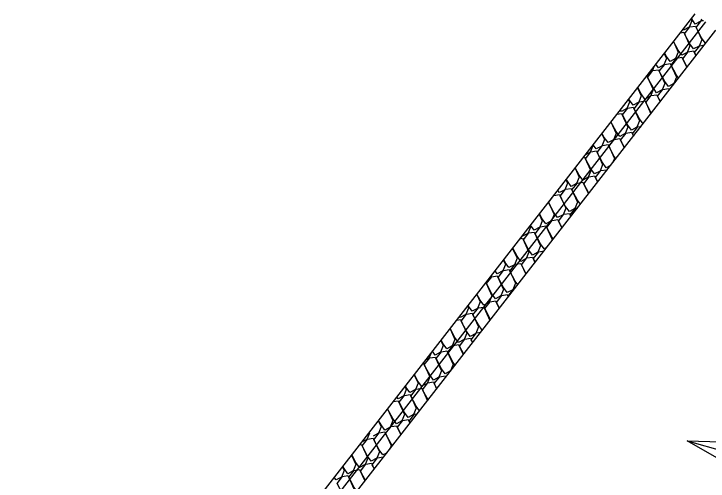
# Model space of a CAD drawing. Extents: x 2384780 to 2405432, y 547869 to 573706.
# Drawn here: x 2402074.9 to 2402180, y 570694.2 to 570764.9 of the extents above; entities that cross this region are included whole.
import ezdxf

# ---------------------------------------------------------------- set-up
doc = ezdxf.new("R2010")
doc.units = 0
for name, color, linetype in [('Old_Level_18', 7, 'Continuous'), ('Old_Level_20', 7, 'Continuous'), ('Old_Level_5', 7, 'Continuous')]:
    doc.layers.add(name, color=color, linetype=linetype)

msp = doc.modelspace()

# ---------------------------------------------------------------- linework, layer by layer
at = {"layer": 'Old_Level_18'}
msp.add_line((2402179.59, 570763.72), (2402076.51, 570631.26), dxfattribs=at)
at = {"layer": 'Old_Level_20'}
for p, q in [((2402074.93, 570632.49), (2402178.02, 570764.95)), ((2402078.09, 570630.03), (2402181.17, 570762.49))]:
    msp.add_line(p, q, dxfattribs=at)
for points in [[(2402177.39, 570764.14), (2402177.51, 570763.88), (2402177.11, 570762.91), (2402176.28, 570762.47)], [(2402178.05, 570763.41), (2402177.5, 570764.18), (2402177.47, 570764.24)], [(2402179.01, 570764.17), (2402178.88, 570763.85), (2402178.05, 570763.41)], [(2402177.79, 570759.63), (2402177.23, 570760.39), (2402176.42, 570761.93), (2402177.23, 570762.98), (2402178.06, 570763.11), (2402179.02, 570761.04), (2402178.62, 570760.07), (2402177.79, 570759.63)], [(2402179.56, 570760.57), (2402179.01, 570761.34), (2402178.19, 570762.87), (2402179.01, 570763.92), (2402179.28, 570763.96)], [(2402175.79, 570762.09), (2402176.29, 570762.17), (2402177.24, 570760.1), (2402176.84, 570759.12), (2402176.01, 570758.68)], [(2402176.28, 570762.47), (2402176.19, 570762.59)], [(2402174.74, 570760.74), (2402175.47, 570759.15), (2402175.07, 570758.18), (2402174.24, 570757.74)], [(2402176.01, 570758.68), (2402175.46, 570759.45), (2402174.76, 570760.76)], [(2402178.17, 570758.63), (2402177.93, 570759.09), (2402178.74, 570760.13), (2402179.43, 570760.25)], [(2402179.76, 570760.67), (2402179.56, 570760.57)], [(2402173.35, 570758.95), (2402173.69, 570758.21), (2402173.29, 570757.24), (2402172.46, 570756.8)], [(2402174.24, 570757.74), (2402173.68, 570758.51), (2402173.41, 570759.03)], [(2402176.82, 570756.89), (2402176.15, 570758.14), (2402176.97, 570759.19), (2402177.8, 570759.33), (2402178.14, 570758.59)], [(2402175.52, 570755.22), (2402175.19, 570755.66), (2402174.38, 570757.2), (2402175.19, 570758.25), (2402176.03, 570758.38), (2402176.75, 570756.81)], [(2402171.79, 570756.94), (2402171.52, 570756.29), (2402171.11, 570756.08)], [(2402172.46, 570756.8), (2402172.08, 570757.32)], [(2402173.98, 570753.95), (2402173.42, 570754.72), (2402172.6, 570756.26), (2402173.42, 570757.3), (2402174.25, 570757.44), (2402175.21, 570755.36), (2402174.81, 570754.39), (2402173.98, 570753.95)], [(2402172.2, 570753.01), (2402171.65, 570753.78), (2402170.83, 570755.31), (2402171.64, 570756.36), (2402172.48, 570756.5), (2402173.43, 570754.42), (2402173.03, 570753.45), (2402172.2, 570753.01)], [(2402170.7, 570755.55), (2402171.66, 570753.48), (2402171.26, 570752.51), (2402170.43, 570752.06)], [(2402169.31, 570753.77), (2402169.88, 570752.53), (2402169.48, 570751.56), (2402168.65, 570751.12)], [(2402170.43, 570752.06), (2402169.87, 570752.83), (2402169.35, 570753.81)], [(2402172.76, 570751.68), (2402172.34, 570752.47), (2402173.16, 570753.52), (2402173.99, 570753.65), (2402174.1, 570753.4)], [(2402171.41, 570749.95), (2402171.38, 570749.99), (2402170.57, 570751.53), (2402171.38, 570752.57), (2402172.21, 570752.71), (2402172.71, 570751.62)], [(2402167.93, 570751.98), (2402168.11, 570751.59), (2402167.71, 570750.62), (2402166.88, 570750.18)], [(2402168.65, 570751.12), (2402168.1, 570751.89), (2402168, 570752.07)], [(2402170.14, 570748.31), (2402169.61, 570749.05), (2402168.79, 570750.58), (2402169.61, 570751.63), (2402170.44, 570751.77), (2402171.33, 570749.84)], [(2402168.39, 570747.33), (2402167.83, 570748.1), (2402167.02, 570749.64), (2402167.83, 570750.68), (2402168.66, 570750.82), (2402169.62, 570748.75), (2402169.22, 570747.78), (2402168.39, 570747.33)], [(2402166.2, 570749.76), (2402166.89, 570749.88), (2402167.84, 570747.8), (2402167.44, 570746.83), (2402166.61, 570746.39)], [(2402166.88, 570750.18), (2402166.71, 570750.41)], [(2402165.28, 570748.58), (2402166.07, 570746.86), (2402165.67, 570745.89), (2402164.84, 570745.45)], [(2402166.61, 570746.39), (2402166.06, 570747.16), (2402165.29, 570748.6)], [(2402168.7, 570746.47), (2402168.53, 570746.8), (2402169.34, 570747.84), (2402169.84, 570747.92)], [(2402163.89, 570746.8), (2402164.3, 570745.92), (2402163.89, 570744.94), (2402163.06, 570744.5)], [(2402164.84, 570745.45), (2402164.28, 570746.22), (2402163.94, 570746.86)], [(2402167.35, 570744.73), (2402166.75, 570745.85), (2402167.57, 570746.9), (2402168.4, 570747.03), (2402168.68, 570746.43)], [(2402166.04, 570743.04), (2402165.79, 570743.37), (2402164.98, 570744.91), (2402165.79, 570745.95), (2402166.63, 570746.09), (2402167.29, 570744.65)], [(2402162.5, 570745.01), (2402162.52, 570744.97), (2402162.12, 570744), (2402161.43, 570743.63)], [(2402162.8, 570740.72), (2402162.25, 570741.49), (2402161.43, 570743.02), (2402162.24, 570744.07), (2402163.08, 570744.2), (2402164.03, 570742.13), (2402163.63, 570741.16), (2402162.8, 570740.72)], [(2402163.06, 570744.5), (2402162.6, 570745.14)], [(2402164.58, 570741.66), (2402164.02, 570742.43), (2402163.2, 570743.97), (2402164.02, 570745.01), (2402164.85, 570745.15), (2402165.81, 570743.07), (2402165.52, 570742.38)], [(2402161.12, 570743.23), (2402161.3, 570743.26), (2402162.26, 570741.19), (2402161.86, 570740.21), (2402161.03, 570739.77)], [(2402159.85, 570741.61), (2402160.48, 570740.24), (2402160.08, 570739.27), (2402159.25, 570738.83)], [(2402161.03, 570739.77), (2402160.47, 570740.54), (2402159.88, 570741.65)], [(2402163.29, 570739.52), (2402162.94, 570740.18), (2402163.76, 570741.22), (2402164.59, 570741.36), (2402164.64, 570741.25)], [(2402165.23, 570742.01), (2402164.58, 570741.66)], [(2402161.94, 570737.78), (2402161.17, 570739.23), (2402161.98, 570740.28), (2402162.81, 570740.42), (2402163.25, 570739.46)], [(2402158.47, 570739.82), (2402158.71, 570739.3), (2402158.31, 570738.33), (2402157.48, 570737.89)], [(2402159.25, 570738.83), (2402158.7, 570739.6), (2402158.53, 570739.91)], [(2402160.66, 570736.13), (2402160.21, 570736.76), (2402159.39, 570738.29), (2402160.21, 570739.34), (2402161.04, 570739.47), (2402161.87, 570737.68)], [(2402157.48, 570737.89), (2402157.23, 570738.23)], [(2402158.99, 570735.04), (2402158.43, 570735.81), (2402157.62, 570737.35), (2402158.43, 570738.39), (2402159.26, 570738.53), (2402160.22, 570736.46), (2402159.82, 570735.48), (2402158.99, 570735.04)], [(2402157.21, 570734.1), (2402156.66, 570734.87), (2402155.84, 570736.4), (2402156.66, 570737.45), (2402157.49, 570737.59), (2402158.45, 570735.51), (2402158.04, 570734.54), (2402157.21, 570734.1)], [(2402155.82, 570736.42), (2402156.67, 570734.57), (2402156.27, 570733.6), (2402155.44, 570733.16)], [(2402157.88, 570732.56), (2402157.35, 570733.56), (2402158.17, 570734.61), (2402159, 570734.74), (2402159.22, 570734.28)], [(2402159.24, 570734.3), (2402159.13, 570734.5), (2402159.94, 570735.55), (2402160.25, 570735.6)], [(2402154.43, 570734.64), (2402154.9, 570733.62), (2402154.5, 570732.65), (2402153.67, 570732.21)], [(2402155.44, 570733.16), (2402154.88, 570733.92), (2402154.47, 570734.7)], [(2402156.56, 570730.86), (2402156.4, 570731.08), (2402155.58, 570732.62), (2402156.39, 570733.66), (2402157.23, 570733.8), (2402157.83, 570732.49)], [(2402153.04, 570732.85), (2402153.12, 570732.68), (2402152.72, 570731.71), (2402151.89, 570731.27)], [(2402153.67, 570732.21), (2402153.12, 570732.96)], [(2402155.18, 570729.37), (2402154.62, 570730.14), (2402153.8, 570731.67), (2402154.62, 570732.72), (2402155.45, 570732.86), (2402156.41, 570730.78), (2402156.31, 570730.54)], [(2402153.4, 570728.43), (2402152.85, 570729.19), (2402152.03, 570730.73), (2402152.84, 570731.78), (2402153.68, 570731.91), (2402154.63, 570729.84), (2402154.23, 570728.87), (2402153.4, 570728.43)], [(2402151.53, 570730.91), (2402151.9, 570730.97), (2402152.86, 570728.89), (2402152.46, 570727.92), (2402151.63, 570727.48)], [(2402151.89, 570731.27), (2402151.85, 570731.32)], [(2402151.63, 570727.48), (2402151.07, 570728.25), (2402150.42, 570729.48)], [(2402155.55, 570729.57), (2402155.18, 570729.37)], [(2402150.39, 570729.45), (2402151.08, 570727.95), (2402150.68, 570726.98), (2402149.85, 570726.54)], [(2402153.83, 570727.35), (2402153.54, 570727.89), (2402154.36, 570728.93), (2402155.16, 570729.06)], [(2402149, 570727.67), (2402149.31, 570727.01), (2402148.91, 570726.04), (2402148.08, 570725.59)], [(2402149.85, 570726.54), (2402149.3, 570727.31), (2402149.06, 570727.74)], [(2402152.47, 570725.61), (2402151.77, 570726.94), (2402152.58, 570727.99), (2402153.41, 570728.13), (2402153.79, 570727.31)], [(2402151.18, 570723.95), (2402150.81, 570724.46), (2402149.99, 570726), (2402150.81, 570727.04), (2402151.64, 570727.18), (2402152.4, 570725.52)], [(2402147.81, 570721.81), (2402147.26, 570722.58), (2402146.44, 570724.11), (2402147.26, 570725.16), (2402148.09, 570725.29), (2402149.05, 570723.22), (2402148.64, 570722.25), (2402147.81, 570721.81)], [(2402147.28, 570725.45), (2402147.13, 570725.09), (2402146.91, 570724.97)], [(2402148.08, 570725.59), (2402147.75, 570726.05)], [(2402149.59, 570722.75), (2402149.03, 570723.52), (2402148.22, 570725.06), (2402149.03, 570726.1), (2402149.86, 570726.24), (2402150.82, 570724.16), (2402150.42, 570723.19), (2402149.59, 570722.75)], [(2402146.36, 570724.26), (2402147.27, 570722.28), (2402146.87, 570721.31), (2402146.04, 570720.86)], [(2402149.77, 570722.14), (2402149.73, 570722.21), (2402150.54, 570723.26), (2402150.66, 570723.28)], [(2402144.97, 570722.48), (2402145.5, 570721.33), (2402145.1, 570720.36), (2402144.27, 570719.92)], [(2402146.04, 570720.86), (2402145.48, 570721.63), (2402145.01, 570722.53)], [(2402148.42, 570720.4), (2402147.95, 570721.27), (2402148.77, 570722.31), (2402149.6, 570722.45), (2402149.75, 570722.12)], [(2402147.08, 570718.68), (2402147, 570718.79), (2402146.18, 570720.33), (2402146.99, 570721.37), (2402147.83, 570721.51), (2402148.37, 570720.34)], [(2402143.58, 570720.7), (2402143.72, 570720.39), (2402143.32, 570719.42), (2402142.49, 570718.98)], [(2402144.27, 570719.92), (2402143.71, 570720.69), (2402143.65, 570720.79)], [(2402145.78, 570717.08), (2402145.22, 570717.85), (2402144.4, 570719.38), (2402145.22, 570720.43), (2402146.05, 570720.56), (2402146.98, 570718.55)], [(2402142.49, 570718.98), (2402142.37, 570719.14)], [(2402144, 570716.13), (2402143.45, 570716.9), (2402142.63, 570718.44), (2402143.44, 570719.48), (2402144.28, 570719.62), (2402145.23, 570717.55), (2402144.83, 570716.57), (2402144, 570716.13)], [(2402141.94, 570718.58), (2402142.5, 570718.68), (2402143.46, 570716.6), (2402143.06, 570715.63), (2402142.23, 570715.19)], [(2402140.93, 570717.29), (2402141.68, 570715.66), (2402141.28, 570714.69), (2402140.45, 570714.25)], [(2402142.23, 570715.19), (2402141.67, 570715.96), (2402140.95, 570717.32)], [(2402145.87, 570717.13), (2402145.78, 570717.08)], [(2402143.01, 570713.45), (2402142.37, 570714.65), (2402143.18, 570715.7), (2402144.01, 570715.83), (2402144.33, 570715.15)], [(2402144.36, 570715.19), (2402144.14, 570715.6), (2402144.96, 570716.64), (2402145.57, 570716.74)], [(2402139.54, 570715.51), (2402139.91, 570714.72), (2402139.51, 570713.74), (2402138.68, 570713.3)], [(2402140.45, 570714.25), (2402139.9, 570715.02), (2402139.6, 570715.58)], [(2402141.7, 570711.77), (2402141.41, 570712.17), (2402140.59, 570713.71), (2402141.41, 570714.75), (2402142.24, 570714.89), (2402142.94, 570713.36)], [(2402138.68, 570713.3), (2402138.27, 570713.87)], [(2402140.19, 570710.46), (2402139.63, 570711.23), (2402138.82, 570712.76), (2402139.63, 570713.81), (2402140.46, 570713.95), (2402141.42, 570711.87), (2402141.02, 570710.9), (2402140.19, 570710.46)], [(2402138.42, 570709.52), (2402137.86, 570710.28), (2402137.04, 570711.82), (2402137.86, 570712.87), (2402138.69, 570713), (2402139.65, 570710.93), (2402139.25, 570709.96), (2402138.42, 570709.52)], [(2402138.07, 570713.62), (2402137.73, 570712.8), (2402137.22, 570712.53)], [(2402136.85, 570712.05), (2402136.92, 570712.06), (2402137.87, 570709.98), (2402137.47, 570709.01), (2402136.64, 570708.57)], [(2402135.51, 570710.32), (2402136.1, 570709.04), (2402135.7, 570708.07), (2402134.87, 570707.63)], [(2402136.64, 570708.57), (2402136.08, 570709.34), (2402135.54, 570710.37)], [(2402138.95, 570708.23), (2402138.55, 570708.98), (2402139.37, 570710.02), (2402140.2, 570710.16), (2402140.29, 570709.96)], [(2402134.12, 570708.54), (2402134.32, 570708.1), (2402133.92, 570707.13), (2402133.09, 570706.68)], [(2402134.87, 570707.63), (2402134.31, 570708.4), (2402134.19, 570708.63)], [(2402137.6, 570706.5), (2402137.6, 570706.5), (2402136.78, 570708.03), (2402137.59, 570709.08), (2402138.43, 570709.22), (2402138.91, 570708.18)], [(2402136.32, 570704.86), (2402135.82, 570705.55), (2402135, 570707.09), (2402135.82, 570708.14), (2402136.65, 570708.27), (2402137.52, 570706.39)], [(2402132.35, 570706.26), (2402133.1, 570706.39), (2402134.06, 570704.31), (2402133.66, 570703.34), (2402132.83, 570702.9)], [(2402133.09, 570706.68), (2402132.89, 570706.96)], [(2402134.6, 570703.84), (2402134.05, 570704.61), (2402133.23, 570706.15), (2402134.04, 570707.19), (2402134.88, 570707.33), (2402135.83, 570705.25), (2402135.43, 570704.28), (2402134.6, 570703.84)], [(2402131.47, 570705.14), (2402132.28, 570703.37), (2402131.88, 570702.4), (2402131.05, 570701.95)], [(2402132.83, 570702.9), (2402132.27, 570703.67), (2402131.48, 570705.15)], [(2402134.89, 570703.02), (2402134.74, 570703.3), (2402135.56, 570704.35), (2402135.98, 570704.42)], [(2402130.08, 570703.35), (2402130.51, 570702.42), (2402130.11, 570701.45), (2402129.28, 570701.01)], [(2402131.05, 570701.95), (2402130.5, 570702.72), (2402130.13, 570703.41)], [(2402133.54, 570701.28), (2402132.97, 570702.36), (2402133.78, 570703.41), (2402134.61, 570703.54), (2402134.87, 570702.99)], [(2402132.22, 570699.59), (2402132.01, 570699.88), (2402131.19, 570701.42), (2402132.01, 570702.46), (2402132.84, 570702.6), (2402133.48, 570701.21)], [(2402128.69, 570701.57), (2402128.73, 570701.48), (2402128.33, 570700.51), (2402127.54, 570700.09)], [(2402130.79, 570698.17), (2402130.23, 570698.94), (2402129.42, 570700.47), (2402130.23, 570701.52), (2402131.07, 570701.66), (2402132.02, 570699.58), (2402131.8, 570699.05)], [(2402129.02, 570697.22), (2402128.46, 570697.99), (2402127.64, 570699.53), (2402128.46, 570700.57), (2402129.29, 570700.71), (2402130.25, 570698.64), (2402129.85, 570697.67), (2402129.02, 570697.22)], [(2402127.26, 570699.73), (2402127.52, 570699.77), (2402128.47, 570697.69), (2402128.07, 570696.72), (2402127.24, 570696.28)], [(2402126.04, 570698.16), (2402126.7, 570696.75), (2402126.3, 570695.78), (2402125.47, 570695.34)], [(2402127.24, 570696.28), (2402126.68, 570697.05), (2402126.07, 570698.2)], [(2402131.35, 570698.46), (2402130.79, 570698.17)], [(2402128.13, 570694.33), (2402127.38, 570695.74), (2402128.19, 570696.79), (2402129.03, 570696.92), (2402129.44, 570696.02)], [(2402129.48, 570696.07), (2402129.15, 570696.69), (2402129.97, 570697.73), (2402130.8, 570697.87), (2402130.83, 570697.8)], [(2402124.66, 570696.38), (2402124.92, 570695.81), (2402124.52, 570694.83), (2402123.69, 570694.39)], [(2402125.47, 570695.34), (2402124.91, 570696.11), (2402124.72, 570696.46)], [(2402126.84, 570692.68), (2402126.42, 570693.26), (2402125.6, 570694.8), (2402126.42, 570695.84), (2402127.25, 570695.98), (2402128.06, 570694.24)], [(2402125.2, 570691.55), (2402124.65, 570692.32), (2402123.83, 570693.86), (2402124.64, 570694.9), (2402125.48, 570695.04), (2402126.43, 570692.96), (2402126.03, 570691.99), (2402125.2, 570691.55)], [(2402123.69, 570694.39), (2402123.41, 570694.78)]]:
    msp.add_lwpolyline(points, dxfattribs=at)
at = {"layer": 'Old_Level_5'}
msp.add_line((2402176.82, 570700.32), (2402195.99, 570694.88), dxfattribs=at)
msp.add_lwpolyline([(2402181.29, 570697.75), (2402176.82, 570700.32), (2402181.97, 570700.16)], close=True, dxfattribs=at)

doc.saveas('drawing.dxf')
